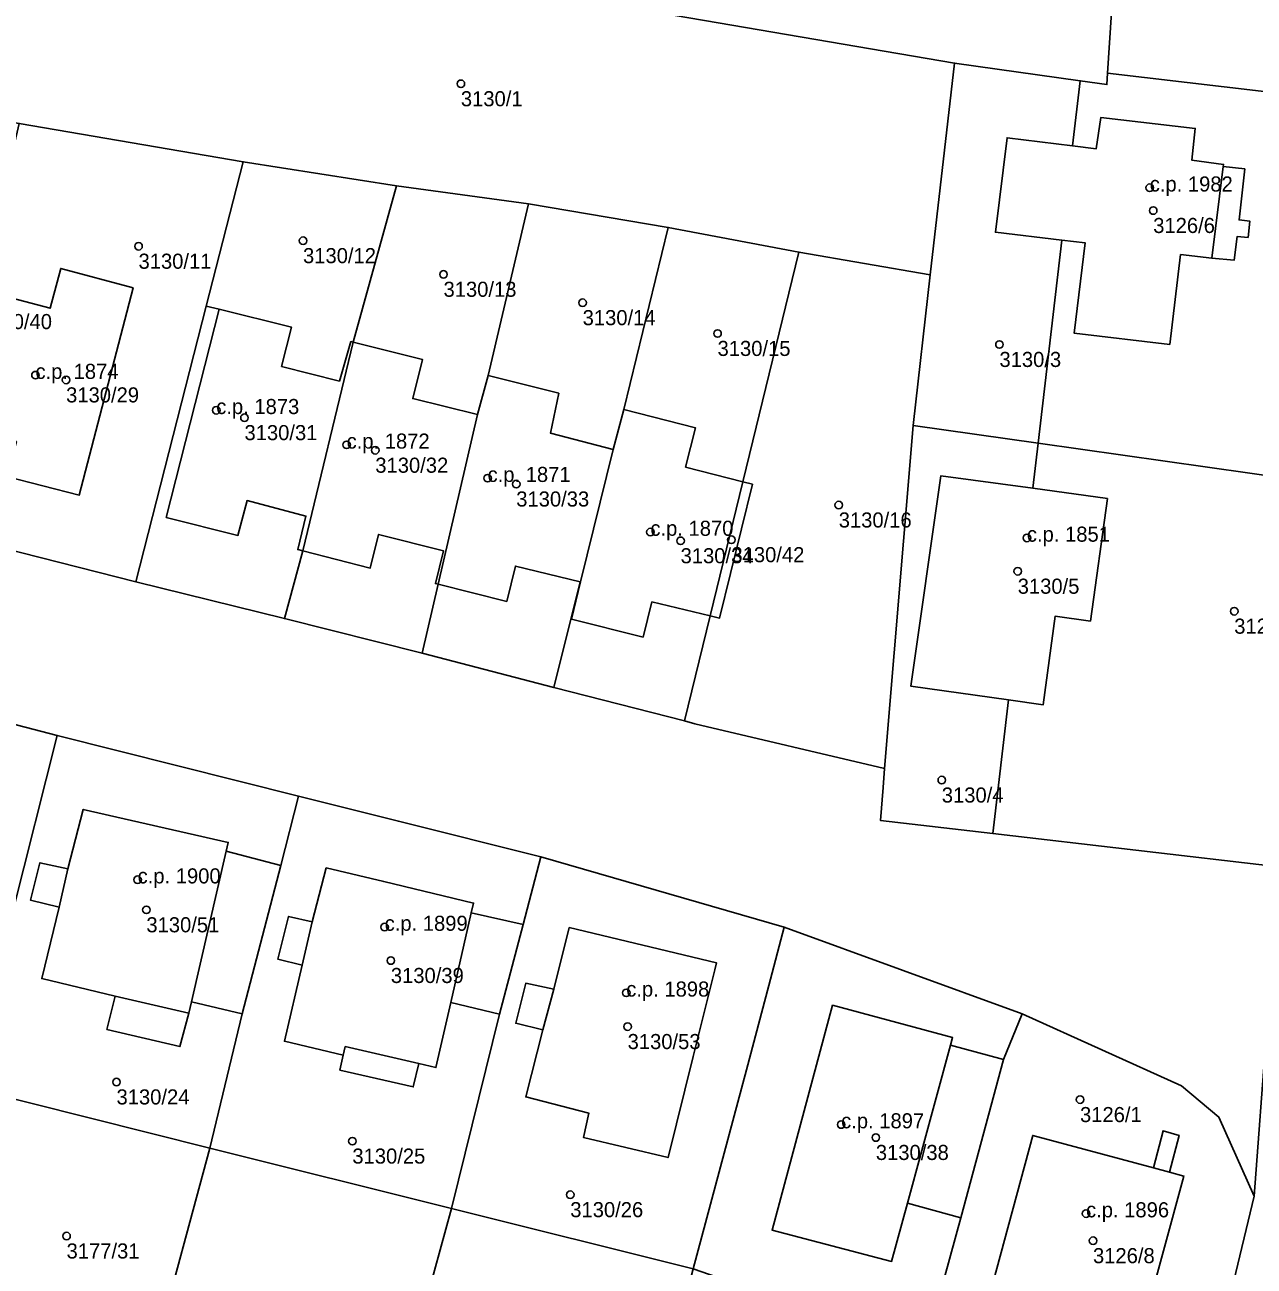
# Model space of a CAD drawing. Extents: x -878211 to -870363, y -1058464 to -1052522.
# Drawn here: x -874317.2 to -874235.7, y -1056727 to -1056644.7 of the extents above; entities that cross this region are included whole.
import ezdxf

# ---------------------------------------------------------------- set-up
doc = ezdxf.new("R2010")
doc.units = 0
for name, color, linetype in [('Vrstva 50', 7, 'Continuous'), ('Vrstva 51', 7, 'Continuous'), ('Vrstva 52', 7, 'Continuous')]:
    doc.layers.add(name, color=color, linetype=linetype)

msp = doc.modelspace()

# ---------------------------------------------------------------- linework, layer by layer
at = {"layer": 'Vrstva 50'}
for centre in [(-874288.3, -1056648.62994), (-874242.65, -1056655.51994), (-874242.42, -1056657.02994), (-874298.76, -1056659.02994), (-874309.66, -1056659.39994), (-874289.45, -1056661.25994), (-874280.23, -1056663.13994), (-874271.29, -1056665.17994), (-874252.61, -1056665.90994), (-874316.49, -1056667.93994), (-874314.46, -1056668.25994), (-874304.51, -1056670.26994), (-874302.64, -1056670.75994), (-874295.87, -1056672.55994), (-874293.97, -1056672.91994), (-874286.53, -1056674.76994), (-874284.63, -1056675.15994), (-874263.26, -1056676.54994), (-874275.74, -1056678.33994), (-874273.74, -1056678.91994), (-874270.37, -1056678.84994), (-874250.79, -1056678.72994), (-874251.4, -1056680.93994), (-874237.05, -1056683.58994), (-874256.43, -1056694.77994), (-874309.72, -1056701.37994), (-874309.14, -1056703.37994), (-874293.35, -1056704.51994), (-874292.94, -1056706.73994), (-874277.34, -1056708.87994), (-874277.25, -1056711.11994), (-874311.12, -1056714.78994), (-874247.27, -1056715.95994), (-874263.1, -1056717.60994), (-874260.8, -1056718.46994), (-874295.49, -1056718.70994), (-874281.05, -1056722.25994), (-874246.87, -1056723.50994), (-874314.43, -1056724.99994), (-874246.41, -1056725.30994)]:
    msp.add_circle(centre, 0.25, dxfattribs=at)
at = {"layer": 'Vrstva 51'}
for points in [[(-874224.22, -1056623.66), (-874243.89, -1056621.38), (-874244.74, -1056637), (-874244.79, -1056637.85), (-874245.44, -1056647.92), (-874227.16, -1056650.06)], [(-874247.26, -1056648.43), (-874245.49, -1056648.68), (-874245.44, -1056647.92), (-874244.79, -1056637.85), (-874244.74, -1056637), (-874250.27, -1056636.76), (-874251.77, -1056637.17), (-874253.28, -1056637.11), (-874254.78, -1056636.06), (-874256.54, -1056638.3), (-874267.8, -1056629.43), (-874269.96, -1056632.18), (-874274.95, -1056628.28), (-874272.78, -1056625.56), (-874275.04, -1056623.81), (-874279.57, -1056631.53), (-874282.38, -1056642.67), (-874255.58, -1056647.26)], [(-874274.56, -1056658.15), (-874265.9, -1056659.78), (-874257.19, -1056661.29), (-874255.58, -1056647.26), (-874282.38, -1056642.67), (-874302.13, -1056639.23), (-874319.13, -1056636.46), (-874329.19, -1056635.16), (-874329.32, -1056635.15), (-874332.58, -1056648.78), (-874332.38, -1056648.82), (-874317.57, -1056651.26), (-874302.72, -1056653.8), (-874292.57, -1056655.39), (-874283.82, -1056656.58)], [(-874250.04, -1056672.45), (-874248.48, -1056658.99), (-874252.88, -1056658.47), (-874252.1, -1056652.21), (-874247.76, -1056652.74), (-874247.26, -1056648.43), (-874255.58, -1056647.26), (-874257.19, -1056661.29), (-874258.33, -1056671.27)], [(-874319.83, -1056662.38), (-874315.51, -1056663.51), (-874314.82, -1056660.87), (-874310.02, -1056662.16), (-874313.59, -1056675.89), (-874318.41, -1056674.66), (-874317.75, -1056672.33), (-874322.06, -1056671.27), (-874322.24, -1056671.22), (-874323.85, -1056678.09), (-874309.85, -1056681.63), (-874305.17, -1056663.36), (-874302.72, -1056653.8), (-874317.57, -1056651.26), (-874320.15, -1056662.3)], [(-874247.76, -1056652.74), (-874252.1, -1056652.21), (-874252.88, -1056658.47), (-874248.48, -1056658.99), (-874246.92, -1056659.18), (-874247.66, -1056665.15), (-874241.32, -1056665.9), (-874240.61, -1056659.95), (-874238.53, -1056660.19), (-874237.06, -1056660.33), (-874236.85, -1056658.74), (-874236.13, -1056658.81), (-874236.02, -1056657.73), (-874236.73, -1056657.65), (-874236.35, -1056654.27), (-874237.78, -1056654.12), (-874237.76, -1056653.97), (-874239.85, -1056653.7), (-874239.63, -1056651.59), (-874245.9, -1056650.87), (-874246.19, -1056652.93)], [(-874296.35, -1056668.33), (-874295.59, -1056665.72), (-874295.43, -1056665.76), (-874292.57, -1056655.39), (-874302.72, -1056653.8), (-874305.17, -1056663.36), (-874304.31, -1056663.57), (-874299.53, -1056664.75), (-874300.18, -1056667.36)], [(-874286.5, -1056667.96), (-874283.82, -1056656.58), (-874292.57, -1056655.39), (-874295.43, -1056665.76), (-874290.85, -1056666.9), (-874291.49, -1056669.49), (-874287.19, -1056670.55)], [(-874277.51, -1056670.21), (-874274.56, -1056658.15), (-874283.82, -1056656.58), (-874286.5, -1056667.96), (-874281.81, -1056669.14), (-874282.37, -1056671.78), (-874278.21, -1056672.87)], [(-874273.41, -1056674.03), (-874269.62, -1056675.01), (-874265.9, -1056659.78), (-874274.56, -1056658.15), (-874277.51, -1056670.21), (-874272.76, -1056671.43)], [(-874269.62, -1056675.01), (-874268.98, -1056675.17), (-874271.16, -1056684.04), (-874271.78, -1056683.89), (-874273.48, -1056690.86), (-874272.8, -1056691.04), (-874260.22, -1056694.01), (-874258.33, -1056671.27), (-874257.19, -1056661.29), (-874265.9, -1056659.78)], [(-874319.83, -1056662.38), (-874322.06, -1056671.27), (-874317.75, -1056672.33), (-874318.41, -1056674.66), (-874313.59, -1056675.89), (-874310.02, -1056662.16), (-874314.82, -1056660.87), (-874315.51, -1056663.51)], [(-874295.43, -1056665.76), (-874295.59, -1056665.72), (-874296.35, -1056668.33), (-874300.18, -1056667.36), (-874299.53, -1056664.75), (-874304.31, -1056663.57), (-874305.17, -1056663.36), (-874309.85, -1056681.63), (-874299.99, -1056684.08), (-874298.77, -1056679.59)], [(-874289.8, -1056681.8), (-874287.19, -1056670.55), (-874291.49, -1056669.49), (-874290.85, -1056666.9), (-874295.43, -1056665.76), (-874298.77, -1056679.59), (-874299.99, -1056684.08), (-874290.86, -1056686.36)], [(-874280.4, -1056681.63), (-874280.38, -1056681.64), (-874278.21, -1056672.87), (-874282.37, -1056671.78), (-874281.81, -1056669.14), (-874286.5, -1056667.96), (-874287.19, -1056670.55), (-874289.8, -1056681.8), (-874290.86, -1056686.36), (-874282.14, -1056688.64)], [(-874269.62, -1056675.01), (-874273.41, -1056674.03), (-874272.76, -1056671.43), (-874277.51, -1056670.21), (-874278.21, -1056672.87), (-874280.38, -1056681.64), (-874280.4, -1056681.63), (-874282.14, -1056688.64), (-874273.48, -1056690.86), (-874271.78, -1056683.89)], [(-874256.49, -1056674.61), (-874250.39, -1056675.44), (-874250.04, -1056672.45), (-874258.33, -1056671.27), (-874260.22, -1056694.01), (-874260.32, -1056695.27), (-874260.49, -1056697.46), (-874253.04, -1056698.33), (-874252.01, -1056689.47), (-874258.49, -1056688.55)], [(-874248.91, -1056683.91), (-874249.72, -1056689.8), (-874252.01, -1056689.47), (-874253.04, -1056698.33), (-874234.1, -1056700.53), (-874233.86, -1056697.34), (-874231.99, -1056683.43), (-874230.4, -1056675.23), (-874250.04, -1056672.45), (-874250.39, -1056675.44), (-874245.45, -1056676.12), (-874246.58, -1056684.24)], [(-874252.01, -1056689.47), (-874249.72, -1056689.8), (-874248.91, -1056683.91), (-874246.58, -1056684.24), (-874245.45, -1056676.12), (-874250.39, -1056675.44), (-874256.49, -1056674.61), (-874258.49, -1056688.55)], [(-874271.78, -1056683.89), (-874271.16, -1056684.04), (-874268.98, -1056675.17), (-874269.62, -1056675.01)], [(-874330.93, -1056687.7), (-874336.96, -1056711.16), (-874320.95, -1056715.16), (-874315.05, -1056691.82)], [(-874311.75, -1056711.31), (-874311.21, -1056709.1), (-874316.07, -1056707.93), (-874314.93, -1056703.21), (-874316.82, -1056702.73), (-874316.19, -1056700.26), (-874314.35, -1056700.67), (-874313.32, -1056696.72), (-874303.71, -1056698.91), (-874303.85, -1056699.49), (-874300.24, -1056700.44), (-874299.06, -1056695.85), (-874315.05, -1056691.82), (-874320.95, -1056715.16), (-874304.93, -1056719.18), (-874302.79, -1056710.28), (-874306.16, -1056709.47), (-874306.33, -1056710.23), (-874306.92, -1056712.44)], [(-874284.17, -1056704.35), (-874283, -1056699.87), (-874292.44, -1056697.51), (-874299.06, -1056695.85), (-874300.24, -1056700.44), (-874302.79, -1056710.28), (-874304.93, -1056719.18), (-874288.92, -1056723.18), (-874285.73, -1056710.3), (-874288.96, -1056709.52), (-874289.95, -1056713.83), (-874291.09, -1056713.56), (-874291.45, -1056715.12), (-874296.32, -1056714), (-874296.1, -1056713.02), (-874299.99, -1056712.09), (-874298.81, -1056707.05), (-874300.42, -1056706.65), (-874299.72, -1056703.81), (-874298.15, -1056704.17), (-874297.22, -1056700.6), (-874293.41, -1056701.51), (-874287.46, -1056702.93), (-874287.61, -1056703.57)], [(-874300.24, -1056700.44), (-874303.85, -1056699.49), (-874303.71, -1056698.91), (-874313.32, -1056696.72), (-874314.35, -1056700.67), (-874316.19, -1056700.26), (-874316.82, -1056702.73), (-874314.93, -1056703.21), (-874316.07, -1056707.93), (-874311.21, -1056709.1), (-874311.75, -1056711.31), (-874306.92, -1056712.44), (-874306.33, -1056710.23), (-874306.16, -1056709.47), (-874302.79, -1056710.28)], [(-874267.9, -1056708.39), (-874266.88, -1056704.53), (-874283, -1056699.87), (-874284.17, -1056704.35), (-874285.73, -1056710.3), (-874288.92, -1056723.18), (-874272.9, -1056727.18), (-874269.37, -1056713.99)], [(-874284.17, -1056704.35), (-874287.61, -1056703.57), (-874287.46, -1056702.93), (-874293.41, -1056701.51), (-874297.22, -1056700.6), (-874298.15, -1056704.17), (-874299.72, -1056703.81), (-874300.42, -1056706.65), (-874298.81, -1056707.05), (-874299.99, -1056712.09), (-874296.1, -1056713.02), (-874296.32, -1056714), (-874291.45, -1056715.12), (-874291.09, -1056713.56), (-874289.95, -1056713.83), (-874288.96, -1056709.52), (-874285.73, -1056710.3)], [(-874282.87, -1056711.34), (-874284, -1056715.78), (-874279.83, -1056716.85), (-874280.18, -1056718.46), (-874274.57, -1056719.8), (-874272.91, -1056713.11), (-874271.48, -1056707.35), (-874271.37, -1056706.89), (-874281.12, -1056704.56), (-874282.15, -1056708.64), (-874284, -1056708.24), (-874284.66, -1056710.9)], [(-874282.87, -1056711.34), (-874284.66, -1056710.9), (-874284, -1056708.24), (-874282.15, -1056708.64), (-874281.12, -1056704.56), (-874271.37, -1056706.89), (-874271.48, -1056707.35), (-874272.91, -1056713.11), (-874274.57, -1056719.8), (-874280.18, -1056718.46), (-874279.83, -1056716.85), (-874284, -1056715.78)], [(-874267.68, -1056724.61), (-874263.67, -1056709.7), (-874255.71, -1056711.85), (-874255.85, -1056712.34), (-874252.35, -1056713.29), (-874251.1, -1056710.27), (-874266.88, -1056704.53), (-874267.9, -1056708.39), (-874269.37, -1056713.99), (-874272.9, -1056727.18), (-874261.2, -1056731.23), (-874257.54, -1056732.5), (-874256.22, -1056727.65), (-874255.17, -1056723.79), (-874258.7, -1056722.81), (-874259.76, -1056726.68)], [(-874255.17, -1056723.79), (-874252.35, -1056713.29), (-874255.85, -1056712.34), (-874255.71, -1056711.85), (-874263.67, -1056709.7), (-874267.68, -1056724.61), (-874259.76, -1056726.68), (-874258.7, -1056722.81)], [(-874257.54, -1056732.5), (-874251.33, -1056737.91), (-874249.18, -1056730.26), (-874243.32, -1056731.85), (-874245.73, -1056740.77), (-874240.44, -1056741.96), (-874235.74, -1056722.36), (-874238.07, -1056717.12), (-874240.54, -1056715.05), (-874251.1, -1056710.27), (-874252.35, -1056713.29), (-874255.17, -1056723.79), (-874256.22, -1056727.65)], [(-874308.62, -1056732.82), (-874304.93, -1056719.18), (-874320.95, -1056715.16), (-874324.54, -1056728.77)], [(-874242.41, -1056720.48), (-874250.4, -1056718.33), (-874253.06, -1056728.21), (-874243.09, -1056730.92), (-874240.38, -1056721.03), (-874241.34, -1056720.77), (-874240.7, -1056718.33), (-874241.77, -1056718.02)], [(-874242.41, -1056720.48), (-874241.77, -1056718.02), (-874240.7, -1056718.33), (-874241.34, -1056720.77), (-874240.38, -1056721.03), (-874243.09, -1056730.92), (-874253.06, -1056728.21), (-874250.4, -1056718.33)], [(-874288.92, -1056723.18), (-874304.93, -1056719.18), (-874308.62, -1056732.82), (-874292.67, -1056736.87)], [(-874292.67, -1056736.87), (-874276.48, -1056740.99), (-874272.9, -1056727.18), (-874288.92, -1056723.18)]]:
    msp.add_lwpolyline(points, close=True, dxfattribs=at)
for points in [[(-874224.22, -1056623.66), (-874227.16, -1056650.06), (-874228.37, -1056659.44), (-874230.2, -1056675.26), (-874233.14, -1056700.64), (-874234.1, -1056700.53), (-874235.74, -1056722.36), (-874240.44, -1056741.96)], [(-874227.16, -1056650.06), (-874245.44, -1056647.92), (-874245.49, -1056648.68), (-874247.26, -1056648.43), (-874247.76, -1056652.74), (-874246.19, -1056652.93), (-874245.9, -1056650.87), (-874239.63, -1056651.59), (-874239.85, -1056653.7), (-874237.76, -1056653.97), (-874237.78, -1056654.12), (-874236.35, -1056654.27), (-874236.73, -1056657.65), (-874236.02, -1056657.73), (-874236.13, -1056658.81), (-874236.85, -1056658.74), (-874237.06, -1056660.33), (-874238.53, -1056660.19), (-874240.61, -1056659.95), (-874241.32, -1056665.9), (-874247.66, -1056665.15), (-874246.92, -1056659.18), (-874248.48, -1056658.99), (-874250.04, -1056672.45), (-874230.4, -1056675.23)], [(-874330.93, -1056687.7), (-874315.05, -1056691.82), (-874299.06, -1056695.85), (-874292.44, -1056697.51), (-874283, -1056699.87), (-874266.88, -1056704.53), (-874251.1, -1056710.27), (-874240.54, -1056715.05), (-874238.07, -1056717.12), (-874235.74, -1056722.36), (-874234.1, -1056700.53), (-874253.04, -1056698.33), (-874260.49, -1056697.46), (-874260.32, -1056695.27), (-874260.22, -1056694.01), (-874272.8, -1056691.04), (-874273.48, -1056690.86), (-874282.14, -1056688.64), (-874290.86, -1056686.36), (-874299.99, -1056684.08), (-874309.85, -1056681.63), (-874323.85, -1056678.09)]]:
    msp.add_lwpolyline(points, dxfattribs=at)
at = {"layer": 'Vrstva 52'}
for points in [[(-874247.66, -1056665.15), (-874241.32, -1056665.9), (-874240.61, -1056659.95), (-874238.53, -1056660.19), (-874237.78, -1056654.12), (-874237.76, -1056653.97), (-874239.85, -1056653.7), (-874239.63, -1056651.59), (-874245.9, -1056650.87), (-874246.19, -1056652.93), (-874247.76, -1056652.74), (-874252.1, -1056652.21), (-874252.88, -1056658.47), (-874248.48, -1056658.99), (-874246.92, -1056659.18)], [(-874314.82, -1056660.87), (-874315.51, -1056663.51), (-874319.83, -1056662.38), (-874322.06, -1056671.27), (-874317.75, -1056672.33), (-874318.41, -1056674.66), (-874313.59, -1056675.89), (-874310.02, -1056662.16)], [(-874307.82, -1056677.38), (-874303.07, -1056678.56), (-874302.47, -1056676.25), (-874298.57, -1056677.28), (-874299.11, -1056679.5), (-874298.77, -1056679.59), (-874295.43, -1056665.76), (-874295.59, -1056665.72), (-874296.35, -1056668.33), (-874300.18, -1056667.36), (-874299.53, -1056664.75), (-874304.31, -1056663.57)], [(-874290.85, -1056666.9), (-874295.43, -1056665.76), (-874298.77, -1056679.59), (-874294.3, -1056680.73), (-874293.75, -1056678.5), (-874289.46, -1056679.58), (-874289.99, -1056681.75), (-874289.8, -1056681.8), (-874287.19, -1056670.55), (-874291.49, -1056669.49)], [(-874289.8, -1056681.8), (-874285.26, -1056682.94), (-874284.69, -1056680.6), (-874280.4, -1056681.63), (-874280.38, -1056681.64), (-874278.21, -1056672.87), (-874282.37, -1056671.78), (-874281.81, -1056669.14), (-874286.5, -1056667.96), (-874287.19, -1056670.55)], [(-874276.22, -1056685.3), (-874275.64, -1056682.97), (-874271.78, -1056683.89), (-874271.16, -1056684.04), (-874268.98, -1056675.17), (-874269.62, -1056675.01), (-874273.41, -1056674.03), (-874272.76, -1056671.43), (-874277.51, -1056670.21), (-874278.21, -1056672.87), (-874280.38, -1056681.64), (-874280.96, -1056684.12)], [(-874258.49, -1056688.55), (-874252.01, -1056689.47), (-874249.72, -1056689.8), (-874248.91, -1056683.91), (-874246.58, -1056684.24), (-874245.45, -1056676.12), (-874250.39, -1056675.44), (-874256.49, -1056674.61)], [(-874316.07, -1056707.93), (-874311.21, -1056709.1), (-874306.33, -1056710.23), (-874306.16, -1056709.47), (-874303.85, -1056699.49), (-874303.71, -1056698.91), (-874313.32, -1056696.72), (-874314.35, -1056700.67), (-874314.93, -1056703.21)], [(-874287.61, -1056703.57), (-874287.46, -1056702.93), (-874293.41, -1056701.51), (-874297.22, -1056700.6), (-874298.15, -1056704.17), (-874298.81, -1056707.05), (-874299.99, -1056712.09), (-874296.1, -1056713.02), (-874295.96, -1056712.44), (-874291.09, -1056713.56), (-874289.95, -1056713.83), (-874288.96, -1056709.52)], [(-874284, -1056715.78), (-874279.83, -1056716.85), (-874280.18, -1056718.46), (-874274.57, -1056719.8), (-874272.91, -1056713.11), (-874271.48, -1056707.35), (-874271.37, -1056706.89), (-874281.12, -1056704.56), (-874282.15, -1056708.64), (-874282.87, -1056711.34)], [(-874267.68, -1056724.61), (-874259.76, -1056726.68), (-874258.7, -1056722.81), (-874255.85, -1056712.34), (-874255.71, -1056711.85), (-874263.67, -1056709.7)], [(-874253.06, -1056728.21), (-874243.09, -1056730.92), (-874240.38, -1056721.03), (-874241.34, -1056720.77), (-874242.41, -1056720.48), (-874250.4, -1056718.33)]]:
    msp.add_lwpolyline(points, close=True, dxfattribs=at)

# ---------------------------------------------------------------- texts
at = {"layer": 'Vrstva 50'}
for s, p in [('3130/1', (-874288.3, -1056650.119)), ('c.p. 1982', (-874242.65, -1056655.77)), ('3126/6', (-874242.42, -1056658.519)), ('3130/11', (-874309.66, -1056660.889)), ('3130/12', (-874298.76, -1056660.519)), ('3130/13', (-874289.45, -1056662.749)), ('3130/40', (-874320.23, -1056664.889)), ('3130/14', (-874280.23, -1056664.629)), ('3130/15', (-874271.29, -1056666.669)), ('3130/3', (-874252.61, -1056667.399)), ('c.p. 1874', (-874316.49, -1056668.19)), ('3130/29', (-874314.46, -1056669.749)), ('c.p. 1873', (-874304.51, -1056670.52)), ('3130/31', (-874302.64, -1056672.249)), ('c.p. 1872', (-874295.87, -1056672.81)), ('3130/32', (-874293.97, -1056674.409)), ('c.p. 1871', (-874286.53, -1056675.02)), ('3130/33', (-874284.63, -1056676.649)), ('3130/16', (-874263.26, -1056678.039)), ('c.p. 1870', (-874275.74, -1056678.59)), ('c.p. 1851', (-874250.79, -1056678.98)), ('3130/34', (-874273.74, -1056680.409)), ('3130/42', (-874270.37, -1056680.339)), ('3130/5', (-874251.4, -1056682.429)), ('3126/2', (-874237.05, -1056685.079)), ('3130/4', (-874256.43, -1056696.269)), ('c.p. 1900', (-874309.72, -1056701.629)), ('3130/51', (-874309.14, -1056704.869)), ('c.p. 1899', (-874293.35, -1056704.77)), ('3130/39', (-874292.94, -1056708.229)), ('c.p. 1898', (-874277.34, -1056709.129)), ('3130/53', (-874277.25, -1056712.609)), ('3130/24', (-874311.12, -1056716.279)), ('3126/1', (-874247.27, -1056717.449)), ('c.p. 1897', (-874263.1, -1056717.86)), ('3130/38', (-874260.8, -1056719.959)), ('3130/25', (-874295.49, -1056720.199)), ('3130/26', (-874281.05, -1056723.749)), ('c.p. 1896', (-874246.87, -1056723.76)), ('3177/31', (-874314.43, -1056726.489)), ('3126/8', (-874246.41, -1056726.799))]:
    msp.add_text(s, height=0.999996, dxfattribs=at).set_placement(p)

doc.saveas('drawing.dxf')
